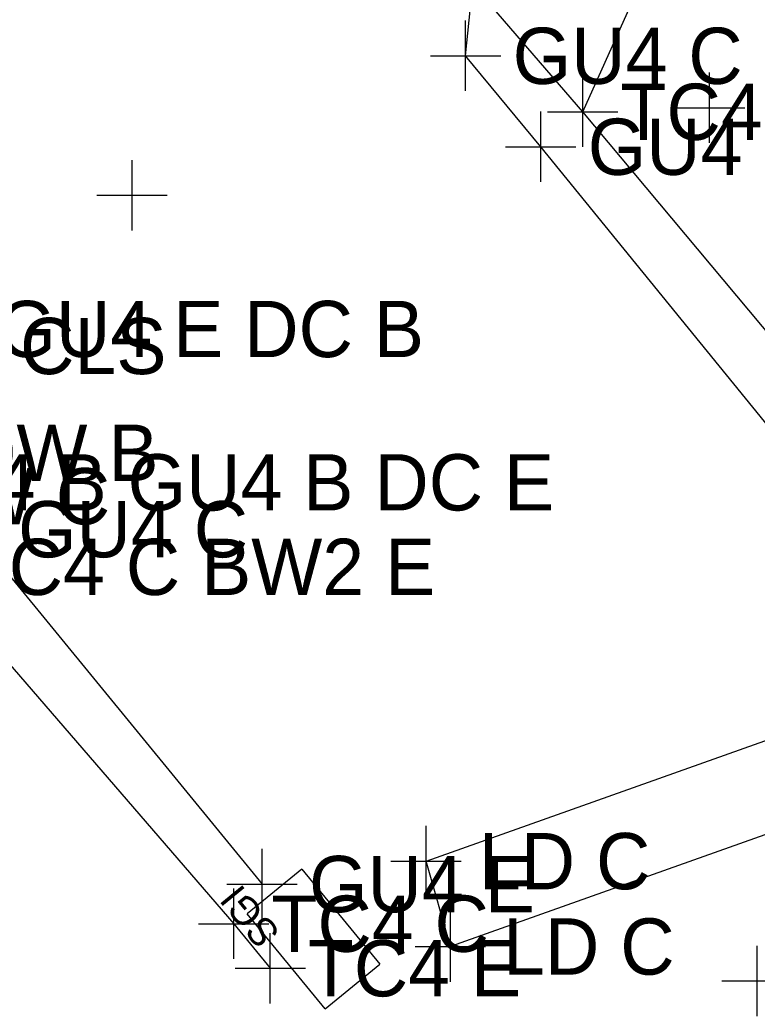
# Model space of a CAD drawing. Extents: x 1363693 to 1365209, y 422201 to 424153.
# Drawn here: x 1363839.33 to 1363860.29, y 423091.48 to 423119.81 of the extents above; entities that cross this region are included whole.
import ezdxf

# ---------------------------------------------------------------- set-up
doc = ezdxf.new("R2010")
doc.units = 0
for name, color, linetype in [('BASELINE-CL-RW', 7, 'Continuous'), ('DR_X_Cells', 7, 'Continuous'), ('DR_X_Text', 7, 'Continuous'), ('O-ALGN-TEXT-BASELINE-WERK-CL-RW', 7, 'Continuous'), ('PV_X_Driveway', 7, 'Continuous'), ('SG_X_Wiring', 7, 'Continuous'), ('SV_X_Original_Ground', 7, 'Continuous'), ('SV_X_Shot_Marker', 7, 'Continuous')]:
    doc.layers.add(name, color=color, linetype=linetype)

msp = doc.modelspace()

# ---------------------------------------------------------------- linework, layer by layer
at = {"layer": 'BASELINE-CL-RW'}
for points in [[(1363871.193, 423097.923), (1363863.7, 423107.198), (1363855.331, 423117.197), (1363852.206, 423120.83)], [(1363834.661, 423106.661), (1363836.63, 423104.257), (1363845.408, 423094.11), (1363846.443, 423092.844)]]:
    msp.add_lwpolyline(points, dxfattribs=at)
at = {"layer": 'DR_X_Cells'}
for p, q in [((1363847.338, 423095.663), (1363845.791, 423094.396)), ((1363847.338, 423095.663), (1363849.556, 423092.956)), ((1363848.009, 423091.688), (1363845.791, 423094.396)), ((1363848.009, 423091.688), (1363849.556, 423092.956))]:
    msp.add_line(p, q, dxfattribs=at)
at = {"layer": 'O-ALGN-TEXT-BASELINE-WERK-CL-RW'}
msp.add_lwpolyline([(1363855.331, 423117.197), (1363859.058, 423125.491), (1363868.497, 423124.455), (1363893.383, 423121.812), (1363918.265, 423119.266), (1363943.112, 423116.682), (1363968.025, 423114.135), (1363977.45, 423113.29), (1363978.29, 423106.393), (1363983.735, 423101.689)], dxfattribs=at)
at = {"layer": 'PV_X_Driveway'}
for points in [[(1363869.251, 423097.736), (1363862.325, 423106.145), (1363854.135, 423116.203), (1363852, 423118.789), (1363852.206, 423120.83)], [(1363834.661, 423106.661), (1363837.938, 423105.327), (1363846.21, 423095.238)]]:
    msp.add_lwpolyline(points, dxfattribs=at)
at = {"layer": 'SG_X_Wiring'}
for p, q in [((1363850.877, 423095.89), (1363864.054, 423100.572)), ((1363864.519, 423098.068), (1363851.566, 423093.462)), ((1363851.566, 423093.462), (1363850.877, 423095.89))]:
    msp.add_line(p, q, dxfattribs=at)
at = {"layer": 'SV_X_Original_Ground'}
for p, q in [((1363858.937, 423116.311), (1363858.937, 423118.311)), ((1363857.937, 423117.311), (1363859.937, 423117.311)), ((1363842.515, 423113.822), (1363842.515, 423115.822)), ((1363841.515, 423114.822), (1363843.515, 423114.822)), ((1363860.286, 423091.484), (1363860.286, 423093.484)), ((1363859.286, 423092.484), (1363861.286, 423092.484))]:
    msp.add_line(p, q, dxfattribs=at)
at = {"layer": 'SV_X_Shot_Marker'}
for p, q in [((1363852, 423117.789), (1363852, 423119.789)), ((1363851, 423118.789), (1363853, 423118.789)), ((1363855.331, 423116.197), (1363855.331, 423118.197)), ((1363854.135, 423115.203), (1363854.135, 423117.203)), ((1363854.331, 423117.197), (1363856.331, 423117.197)), ((1363853.135, 423116.203), (1363855.135, 423116.203)), ((1363850.877, 423094.89), (1363850.877, 423096.89)), ((1363846.21, 423094.238), (1363846.21, 423096.238)), ((1363849.877, 423095.89), (1363851.877, 423095.89)), ((1363845.21, 423095.238), (1363847.21, 423095.238)), ((1363845.408, 423093.11), (1363845.408, 423095.11)), ((1363851.566, 423092.462), (1363851.566, 423094.462)), ((1363844.408, 423094.11), (1363846.408, 423094.11)), ((1363846.443, 423091.844), (1363846.443, 423093.844)), ((1363850.566, 423093.462), (1363852.566, 423093.462)), ((1363845.443, 423092.844), (1363847.443, 423092.844))]:
    msp.add_line(p, q, dxfattribs=at)

# ---------------------------------------------------------------- texts
at = {"layer": 'DR_X_Text'}
msp.add_text('SGI', height=0.8, rotation=129.323, dxfattribs=at).set_placement((1363846.754, 423093.852))
at = {"layer": 'SV_X_Original_Ground'}
for s, p in [('TDDW CLS', (1363832.32, 423109.738)), ('TDDW B', (1363834.83, 423106.703)), ('TDDW C', (1363833.336, 423105.466))]:
    msp.add_text(s, height=1.6, dxfattribs=at).set_placement(p)
at = {"layer": 'SV_X_Shot_Marker'}
for s, p in [('GU4 C', (1363853.337, 423117.989)), ('TC4 C BW2 B', (1363856.402, 423116.397)), ('GU4 C', (1363855.472, 423115.403)), ('TC4 E GU4 E DC B', (1363832.031, 423110.221)), ('TC4 B GU4 B DC E', (1363835.732, 423105.861)), ('GU4 C', (1363839.275, 423104.527)), ('TC4 C BW2 E', (1363837.701, 423103.457)), ('LD C', (1363852.377, 423095.09)), ('GU4 E', (1363847.547, 423094.438)), ('TC4 C', (1363846.479, 423093.31)), ('LD C', (1363853.066, 423092.662)), ('TC4 E', (1363847.514, 423092.044))]:
    msp.add_text(s, height=1.6, dxfattribs=at).set_placement(p)

doc.saveas('drawing.dxf')
